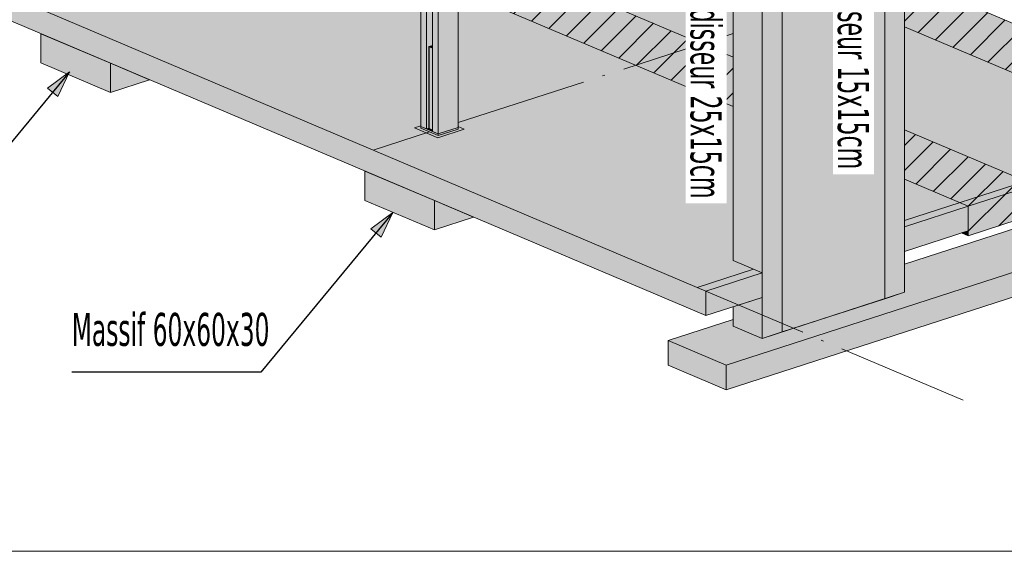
# Model space of a CAD drawing. Header units: millimetres. Extents: x 0 to 1517, y -116 to 725.
# Tile 484 of 501: x 1329 to 1403, y 245 to 285. Entities that reach past the tile are written whole.
import ezdxf

# ---------------------------------------------------------------- set-up
doc = ezdxf.new("R2010")
doc.units = ezdxf.units.MM
doc.linetypes.add('CADWORK_5', pattern=[13.2, 10, -1.5, 0.2, -1.5])
doc.layers.add('Ech.1_100', color=7, linetype='Continuous')
doc.layers.add('Ech.1_75', color=7, linetype='Continuous')
doc.styles.add('tahoma-', font='txt', dxfattribs={"height": 1})
doc.dimstyles.new('ISO-25', dxfattribs={"dimtxt": 2.5, "dimasz": 2.5, "dimexe": 1.25, "dimexo": 0.625, "dimtad": 1, "dimtxsty": 'Standard', "dimcen": 2.5, "dimadec": 0, "dimazin": 0, "dimtfac": 1, "dimtmove": 0, "dimatfit": 3, "dimfxl": 1, "dimarcsym": 0})
pattern_1 = [(45, (0, 0), (-0.9428091, 0.9428091), [])]

# ---------------------------------------------------------------- blocks, each defined once
blk = doc.blocks.new('cw-line-extremity2')
at = {"linetype": 'Continuous', "lineweight": 0}
blk.add_hatch(color=0, dxfattribs=at).paths.add_polyline_path([(0, 0), (2, 0.5), (2, -0.5)])
at = {"color": 0, "linetype": 'Continuous', "lineweight": -2}
for p, q in [((0, 0), (2, 0.5)), ((2, -0.5), (0, 0)), ((2, 0.5), (2, -0.5))]:
    blk.add_line(p, q, dxfattribs=at)

msp = doc.modelspace()

# ---------------------------------------------------------------- hatches: boundary and pattern name
at = {"layer": 'Ech.1_75', "linetype": 'Continuous', "lineweight": 5, "true_color": 0xf3f3f3, "transparency": 33554687}
for points in [[(1361.745, 276.776), (1360.238, 276.29), (1358.923, 276.847), (1358.923, 288.514), (1337.193, 297.725), (1337.193, 287.184), (1335.686, 286.697), (1334.371, 287.255), (1334.371, 298.921), (1312.64, 308.132), (1312.64, 297.591), (1311.134, 297.105), (1309.818, 297.662), (1309.818, 309.328), (1281.95, 321.142), (1281.95, 310.601), (1280.443, 310.114), (1279.128, 310.671), (1279.128, 322.338), (1265.371, 328.169), (1251.698, 323.751), (1251.698, 323.424), (1250.191, 322.937), (1249.753, 323.123), (1245.484, 321.744), (1380.522, 264.503), (1384.791, 265.882), (1382.599, 266.811), (1382.599, 278.478), (1361.745, 287.317), (1361.745, 276.776)], [(1395.588, 306.531), (1394.082, 306.044), (1394.082, 263.929), (1395.588, 264.416), (1395.588, 306.531)], [(1384.791, 303.043), (1382.599, 302.334), (1382.599, 266.811), (1384.791, 265.882), (1384.791, 303.043)], [(1386.298, 303.529), (1384.791, 303.043), (1384.791, 260.928), (1386.298, 261.414), (1386.298, 303.529)], [(1361.745, 291.069), (1382.599, 282.229), (1382.599, 290.032), (1361.745, 298.871), (1361.745, 291.069)], [(1405.432, 272.551), (1415.878, 275.925), (1395.588, 284.526), (1395.588, 276.723), (1405.432, 272.551)], [(1330.138, 281.787), (1335.399, 279.557), (1335.399, 281.772), (1330.138, 284.002), (1330.138, 281.787)], [(1335.399, 279.557), (1338.365, 280.515), (1335.399, 281.772), (1335.399, 279.557)], [(1433.254, 276.584), (1425.721, 274.151), (1424.406, 274.708), (1424.406, 275.854), (1395.588, 266.544), (1395.588, 264.416), (1384.791, 260.928), (1382.599, 261.857), (1382.599, 262.348), (1377.672, 260.756), (1382.057, 258.898), (1434.789, 275.934), (1433.254, 276.584)], [(1434.789, 275.934), (1382.057, 258.898), (1382.057, 257.04), (1434.789, 274.076), (1434.789, 275.934)], [(1359.951, 271.365), (1354.69, 273.595), (1354.69, 271.379), (1359.951, 269.149), (1359.951, 271.365)], [(1395.588, 269.371), (1400.41, 270.928), (1395.588, 272.972), (1395.588, 269.371)], [(1359.951, 269.149), (1362.918, 270.107), (1359.951, 271.365), (1359.951, 269.149)], [(1395.588, 267.513), (1400.41, 269.07), (1400.41, 270.928), (1395.588, 269.371), (1395.588, 267.513)], [(1380.522, 262.645), (1384.791, 264.024), (1384.791, 265.882), (1380.522, 264.503), (1380.522, 262.645)], [(1384.791, 264.024), (1382.599, 263.316), (1382.599, 261.857), (1384.791, 260.928), (1384.791, 264.024)]]:
    msp.add_hatch(color=7, dxfattribs=at).paths.add_polyline_path(points)
at = {"layer": 'Ech.1_75', "linetype": 'Continuous', "lineweight": 5, "true_color": 0xe0c8b3, "transparency": 33554687}
for points in [[(1360.238, 276.414), (1361.745, 276.9), (1361.745, 315.5), (1361.594, 315.351), (1360.389, 314.962), (1360.389, 317.064), (1361.745, 318.405), (1361.745, 323.081), (1360.389, 323.656), (1360.389, 325.142), (1361.594, 325.532), (1361.745, 325.468), (1361.745, 327.66), (1360.238, 326.709), (1360.238, 276.414)], [(1360.238, 313.45), (1359.8, 313.308), (1359.8, 276.599), (1360.238, 276.414), (1360.238, 313.45)], [(1359.362, 313.167), (1358.923, 313.025), (1358.923, 276.971), (1359.362, 276.785), (1359.362, 313.167)], [(1359.557, 283.042), (1359.8, 283.12), (1359.8, 313.308), (1359.362, 313.167), (1359.362, 276.785), (1359.537, 276.842), (1359.537, 277.209), (1359.537, 283.023), (1359.537, 283.025), (1359.537, 283.027), (1359.538, 283.03), (1359.541, 283.033), (1359.545, 283.037), (1359.551, 283.039), (1359.557, 283.042)]]:
    msp.add_hatch(color=9, dxfattribs=at).paths.add_polyline_path(points)
at = {"layer": 'Ech.1_75', "linetype": 'Continuous', "lineweight": 5, "true_color": 0xdcdcdc, "transparency": 33554687}
for points in [[(1380.522, 264.503), (1245.484, 321.744), (1245.484, 319.886), (1380.522, 262.645), (1380.522, 264.503)], [(1382.599, 282.229), (1361.745, 291.069), (1361.745, 287.317), (1382.599, 278.478), (1382.599, 282.229)], [(1415.878, 275.925), (1420.9, 277.548), (1395.588, 288.277), (1395.588, 284.526), (1415.878, 275.925)], [(1400.41, 270.928), (1405.432, 272.551), (1395.588, 276.723), (1395.588, 272.972), (1400.41, 270.928)], [(1405.432, 272.551), (1400.41, 270.928), (1400.41, 268.698), (1405.432, 270.321), (1405.432, 272.551)], [(1400.41, 269.07), (1399.912, 268.909), (1400.41, 268.698), (1400.41, 269.07)], [(1377.672, 258.898), (1382.057, 257.04), (1382.057, 258.898), (1377.672, 260.756), (1377.672, 258.898)]]:
    msp.add_hatch(color=254, dxfattribs=at).paths.add_polyline_path(points)
at = {"layer": 'Ech.1_75', "linetype": 'Continuous', "lineweight": 5, "true_color": 0xfdfdfd, "transparency": 33554687}
msp.add_hatch(color=7, dxfattribs=at).paths.add_polyline_path([(1394.082, 304.186), (1386.298, 301.671), (1386.298, 261.414), (1394.082, 263.929), (1394.082, 304.186)])
at = {"layer": 'Ech.1_75', "linetype": 'Continuous', "lineweight": 5, "transparency": 33554687}
h = msp.add_hatch(dxfattribs=at)
h.set_pattern_fill('CDWK_11', color=9, scale=1.333333, style=0, pattern_type=2)
h.set_pattern_definition(pattern_1)
h.paths.add_polyline_path([(1382.599, 282.229), (1361.745, 291.069), (1361.745, 287.317), (1382.599, 278.478), (1382.599, 282.229)])
h = msp.add_hatch(dxfattribs=at)
h.set_pattern_fill('CDWK_11', color=9, scale=1.333333, style=0, pattern_type=2)
h.set_pattern_definition(pattern_1)
h.paths.add_polyline_path([(1415.878, 275.925), (1420.9, 277.548), (1395.588, 288.277), (1395.588, 284.526), (1415.878, 275.925)])
at = {"layer": 'Ech.1_75', "linetype": 'Continuous', "lineweight": 5, "true_color": 0xb3d6f7, "transparency": 33554687}
for points in [[(1359.8, 283.12), (1359.557, 283.042), (1359.551, 283.039), (1359.545, 283.037), (1359.541, 283.033), (1359.538, 283.03), (1359.537, 283.027), (1359.537, 283.025), (1359.537, 283.023), (1359.539, 283.02), (1359.542, 283.016), (1359.546, 283.013), (1359.552, 283.011), (1359.8, 282.905), (1359.8, 282.928), (1359.595, 283.015), (1359.591, 283.017), (1359.588, 283.019), (1359.586, 283.021), (1359.585, 283.023), (1359.585, 283.024), (1359.585, 283.025), (1359.586, 283.028), (1359.588, 283.03), (1359.591, 283.032), (1359.594, 283.034), (1359.599, 283.036), (1359.8, 283.101), (1359.8, 283.12)], [(1359.549, 276.819), (1359.552, 276.817), (1359.552, 283.011), (1359.546, 283.013), (1359.542, 283.016), (1359.539, 283.02), (1359.537, 283.023), (1359.537, 283.025), (1359.537, 276.832), (1359.537, 276.832), (1359.537, 276.83), (1359.538, 276.828), (1359.539, 276.826), (1359.54, 276.825), (1359.542, 276.823), (1359.544, 276.821), (1359.546, 276.82), (1359.549, 276.819)], [(1359.8, 282.905), (1359.552, 283.011), (1359.552, 276.817), (1359.8, 276.712), (1359.8, 282.905)], [(1359.599, 283.036), (1359.594, 283.034), (1359.591, 283.032), (1359.588, 283.03), (1359.586, 283.028), (1359.585, 283.025), (1359.585, 283.024), (1359.585, 283.023), (1359.586, 283.021), (1359.588, 283.019), (1359.591, 283.017), (1359.599, 283.013), (1359.599, 283.036)], [(1359.8, 283.101), (1359.599, 283.036), (1359.599, 283.013), (1359.8, 282.928), (1359.8, 283.101)], [(1360.238, 276.414), (1358.923, 276.971), (1358.923, 276.847), (1360.238, 276.29), (1360.238, 276.414)], [(1359.537, 276.842), (1359.362, 276.785), (1359.8, 276.599), (1359.8, 276.712), (1359.552, 276.817), (1359.549, 276.819), (1359.546, 276.82), (1359.544, 276.821), (1359.542, 276.823), (1359.54, 276.825), (1359.539, 276.826), (1359.538, 276.828), (1359.537, 276.83), (1359.537, 276.832), (1359.537, 276.842)], [(1360.238, 276.29), (1361.745, 276.776), (1361.745, 276.9), (1360.238, 276.414), (1360.238, 276.29)]]:
    msp.add_hatch(color=254, dxfattribs=at).paths.add_polyline_path(points)
at = {"layer": 'Ech.1_75', "linetype": 'Continuous', "lineweight": 5, "transparency": 33554687}
h = msp.add_hatch(dxfattribs=at)
h.set_pattern_fill('CDWK_11', color=9, scale=1.333333, style=0, pattern_type=2)
h.set_pattern_definition(pattern_1)
h.paths.add_polyline_path([(1400.41, 270.928), (1405.432, 272.551), (1395.588, 276.723), (1395.588, 272.972), (1400.41, 270.928)])
h = msp.add_hatch(dxfattribs=at)
h.set_pattern_fill('CDWK_11', color=9, scale=1.333333, style=0, pattern_type=2)
h.set_pattern_definition(pattern_1)
h.paths.add_polyline_path([(1405.432, 272.551), (1400.41, 270.928), (1400.41, 268.698), (1405.432, 270.321), (1405.432, 272.551)])
h = msp.add_hatch(dxfattribs=at)
h.set_pattern_fill('CDWK_11', color=9, scale=1.333333, style=0, pattern_type=2)
h.set_pattern_definition(pattern_1)
h.paths.add_polyline_path([(1400.41, 269.07), (1399.912, 268.909), (1400.41, 268.698), (1400.41, 269.07)])

# ---------------------------------------------------------------- linework, layer by layer
at = {"layer": 'Ech.1_100', "color": 7, "linetype": 'Continuous', "lineweight": 5}
msp.add_lwpolyline([(1510.917, 244.798), (1510.917, 457.821), (933.687, 457.821), (933.687, 244.798), (1510.917, 244.798)], close=True, dxfattribs=at)
at = {"layer": 'Ech.1_75', "color": 7, "linetype": 'Continuous', "lineweight": 5}
for points in [[(1360.238, 276.414), (1361.745, 276.9), (1361.745, 315.5), (1361.594, 315.351), (1360.389, 314.962), (1360.389, 317.064), (1361.745, 318.405), (1361.745, 323.081), (1360.389, 323.656), (1360.389, 325.142), (1361.594, 325.532), (1361.745, 325.468), (1361.745, 327.66), (1360.238, 326.709), (1360.238, 276.414)], [(1380.522, 264.503), (1245.484, 321.744), (1245.484, 319.886), (1380.522, 262.645), (1380.522, 264.503)], [(1360.238, 313.45), (1359.8, 313.308), (1359.8, 276.599), (1360.238, 276.414), (1360.238, 313.45)], [(1359.362, 313.167), (1358.923, 313.025), (1358.923, 276.971), (1359.362, 276.785), (1359.362, 313.167)], [(1359.557, 283.042), (1359.8, 283.12), (1359.8, 313.308), (1359.362, 313.167), (1359.362, 276.785), (1359.537, 276.842), (1359.537, 277.209), (1359.537, 283.023), (1359.537, 283.025), (1359.537, 283.027), (1359.538, 283.03), (1359.541, 283.033), (1359.545, 283.037), (1359.551, 283.039), (1359.557, 283.042)], [(1395.588, 306.531), (1394.082, 306.044), (1394.082, 263.929), (1395.588, 264.416), (1395.588, 306.531)], [(1394.082, 304.186), (1386.298, 301.671), (1386.298, 261.414), (1394.082, 263.929), (1394.082, 304.186)], [(1384.791, 303.043), (1382.599, 302.334), (1382.599, 266.811), (1384.791, 265.882), (1384.791, 303.043)], [(1386.298, 303.529), (1384.791, 303.043), (1384.791, 260.928), (1386.298, 261.414), (1386.298, 303.529)], [(1361.745, 291.069), (1382.599, 282.229), (1382.599, 290.032), (1361.745, 298.871), (1361.745, 291.069)], [(1382.599, 282.229), (1361.745, 291.069), (1361.745, 287.317), (1382.599, 278.478), (1382.599, 282.229)], [(1415.878, 275.925), (1420.9, 277.548), (1395.588, 288.277), (1395.588, 284.526), (1415.878, 275.925)], [(1405.432, 272.551), (1415.878, 275.925), (1395.588, 284.526), (1395.588, 276.723), (1405.432, 272.551)], [(1330.138, 281.787), (1335.399, 279.557), (1335.399, 281.772), (1330.138, 284.002), (1330.138, 281.787)], [(1359.8, 283.12), (1359.557, 283.042), (1359.551, 283.039), (1359.545, 283.037), (1359.541, 283.033), (1359.538, 283.03), (1359.537, 283.027), (1359.537, 283.025), (1359.537, 283.023), (1359.539, 283.02), (1359.542, 283.016), (1359.546, 283.013), (1359.552, 283.011), (1359.8, 282.905), (1359.8, 282.928), (1359.595, 283.015), (1359.591, 283.017), (1359.588, 283.019), (1359.586, 283.021), (1359.585, 283.023), (1359.585, 283.024), (1359.585, 283.025), (1359.586, 283.028), (1359.588, 283.03), (1359.591, 283.032), (1359.594, 283.034), (1359.599, 283.036), (1359.8, 283.101), (1359.8, 283.12)], [(1359.549, 276.819), (1359.552, 276.817), (1359.552, 283.011), (1359.546, 283.013), (1359.542, 283.016), (1359.539, 283.02), (1359.537, 283.023), (1359.537, 283.025), (1359.537, 276.832), (1359.537, 276.832), (1359.537, 276.83), (1359.538, 276.828), (1359.539, 276.826), (1359.54, 276.825), (1359.542, 276.823), (1359.544, 276.821), (1359.546, 276.82), (1359.549, 276.819)], [(1359.8, 282.905), (1359.552, 283.011), (1359.552, 276.817), (1359.8, 276.712), (1359.8, 282.905)], [(1359.599, 283.036), (1359.594, 283.034), (1359.591, 283.032), (1359.588, 283.03), (1359.586, 283.028), (1359.585, 283.025), (1359.585, 283.024), (1359.585, 283.023), (1359.586, 283.021), (1359.588, 283.019), (1359.591, 283.017), (1359.599, 283.013), (1359.599, 283.036)], [(1359.8, 283.101), (1359.599, 283.036), (1359.599, 283.013), (1359.8, 282.928), (1359.8, 283.101)], [(1335.399, 279.557), (1338.365, 280.515), (1335.399, 281.772), (1335.399, 279.557)], [(1360.238, 276.414), (1358.923, 276.971), (1358.923, 276.847), (1360.238, 276.29), (1360.238, 276.414)], [(1359.537, 276.842), (1359.362, 276.785), (1359.8, 276.599), (1359.8, 276.712), (1359.552, 276.817), (1359.549, 276.819), (1359.546, 276.82), (1359.544, 276.821), (1359.542, 276.823), (1359.54, 276.825), (1359.539, 276.826), (1359.538, 276.828), (1359.537, 276.83), (1359.537, 276.832), (1359.537, 276.842)], [(1360.238, 276.29), (1361.745, 276.776), (1361.745, 276.9), (1360.238, 276.414), (1360.238, 276.29)], [(1433.254, 276.584), (1425.721, 274.151), (1424.406, 274.708), (1424.406, 275.854), (1395.588, 266.544), (1395.588, 264.416), (1384.791, 260.928), (1382.599, 261.857), (1382.599, 262.348), (1377.672, 260.756), (1382.057, 258.898), (1434.789, 275.934), (1433.254, 276.584)], [(1400.41, 270.928), (1405.432, 272.551), (1395.588, 276.723), (1395.588, 272.972), (1400.41, 270.928)], [(1434.789, 275.934), (1382.057, 258.898), (1382.057, 257.04), (1434.789, 274.076), (1434.789, 275.934)], [(1359.951, 271.365), (1354.69, 273.595), (1354.69, 271.379), (1359.951, 269.149), (1359.951, 271.365)], [(1395.588, 269.371), (1400.41, 270.928), (1395.588, 272.972), (1395.588, 269.371)], [(1405.432, 272.551), (1400.41, 270.928), (1400.41, 268.698), (1405.432, 270.321), (1405.432, 272.551)], [(1359.951, 269.149), (1362.918, 270.107), (1359.951, 271.365), (1359.951, 269.149)], [(1395.588, 267.513), (1400.41, 269.07), (1400.41, 270.928), (1395.588, 269.371), (1395.588, 267.513)], [(1400.41, 269.07), (1399.912, 268.909), (1400.41, 268.698), (1400.41, 269.07)], [(1380.522, 262.645), (1384.791, 264.024), (1384.791, 265.882), (1380.522, 264.503), (1380.522, 262.645)], [(1384.791, 264.024), (1382.599, 263.316), (1382.599, 261.857), (1384.791, 260.928), (1384.791, 264.024)], [(1377.672, 258.898), (1382.057, 257.04), (1382.057, 258.898), (1377.672, 260.756), (1377.672, 258.898)]]:
    msp.add_lwpolyline(points, close=True, dxfattribs=at)
msp.add_lwpolyline([(1245.484, 321.744), (1380.522, 264.503), (1384.791, 265.882), (1382.599, 266.811), (1382.599, 278.478), (1361.745, 287.317), (1361.745, 276.776), (1361.745, 276.776), (1360.238, 276.29), (1358.923, 276.847), (1358.923, 288.514), (1337.193, 297.725), (1337.193, 287.184), (1335.686, 286.697), (1334.371, 287.255), (1334.371, 298.921), (1312.64, 308.132), (1312.64, 297.591), (1311.134, 297.105), (1309.818, 297.662), (1309.818, 309.328), (1281.95, 321.142), (1281.95, 310.601), (1280.443, 310.114)], dxfattribs=at)
at = {"layer": 'Ech.1_75', "color": 7, "linetype": 'CADWORK_5', "lineweight": 5}
for points in [[(1361.745, 277.268), (1382.599, 284.005)], [(1395.588, 269.862), (1425.064, 279.384)], [(1400.033, 256.233), (1380.522, 264.503)]]:
    msp.add_lwpolyline(points, dxfattribs=at)
at = {"layer": 'Ech.1_75', "color": 9, "linetype": 'CADWORK_5', "lineweight": 5, "flags": 128}
for points in [[(1358.453, 276.859), (1358.923, 277.011)], [(1360.207, 276.116), (1358.453, 276.859)], [(1362.215, 276.765), (1361.745, 276.964)], [(1362.215, 276.765), (1360.207, 276.116)]]:
    msp.add_lwpolyline(points, dxfattribs=at)
at = {"layer": 'Ech.1_75', "color": 7, "linetype": 'CADWORK_5', "lineweight": 5, "flags": 128}
for points in [[(1355.312, 275.189), (1359.581, 276.568)], [(1379.864, 264.782), (1384.133, 266.161)]]:
    msp.add_lwpolyline(points, dxfattribs=at)

# ---------------------------------------------------------------- block references
at = {"layer": 'Ech.1_100', "color": 7, "lineweight": 5, "rotation": 230.4403320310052}
for p in [(1332.297, 281.107), (1356.797, 270.453)]:
    msp.add_blockref('cw-line-extremity2', p, dxfattribs=at)

# ---------------------------------------------------------------- texts
at = {"layer": 'Ech.1_100', "linetype": 'Continuous', "insert": (1332.472, 262.858), "char_height": 2.5, "attachment_point": 1, "style": 'tahoma-'}
msp.add_mtext('\\C9;\\fTahoma|b0|i0;\\W0.600000;Massif 60x60x30', dxfattribs=at)

# ---------------------------------------------------------------- leaders
at = {"layer": 'Ech.1_100', "color": 7, "linetype": 'Continuous', "lineweight": 5, "has_arrowhead": 0}
for points in [[(1332.297, 281.107), (1322.306, 269.012), (1307.972, 269.012)], [(1356.797, 270.453), (1346.806, 258.358), (1332.472, 258.358)]]:
    msp.add_leader(points, dimstyle='ISO-25', dxfattribs=at)

# ---------------------------------------------------------------- next in the draw order: texts
at = {"layer": 'Ech.1_100', "color": 9, "linetype": 'Continuous', "char_height": 2.5, "attachment_point": 1, "rotation": 270, "style": 'tahoma-', "bg_fill": 3, "box_fill_scale": 1.15, "bg_fill_color": 256, "bg_fill_true_color": 13158600, "bg_fill_transparency": 33554687}
for s, insert in [('\\A1;\\fTahoma|b0|i0;\\W0.600000;\\H2.366200;Raidisseur 15x15cm', (1392.898, 290.779)), ('\\A1;\\fTahoma|b0|i0;\\W0.600000;\\H2.366200;Raidisseur 25x15cm', (1381.735, 288.564))]:
    msp.add_mtext(s, dxfattribs=dict(at, insert=insert))

doc.saveas('drawing.dxf')
